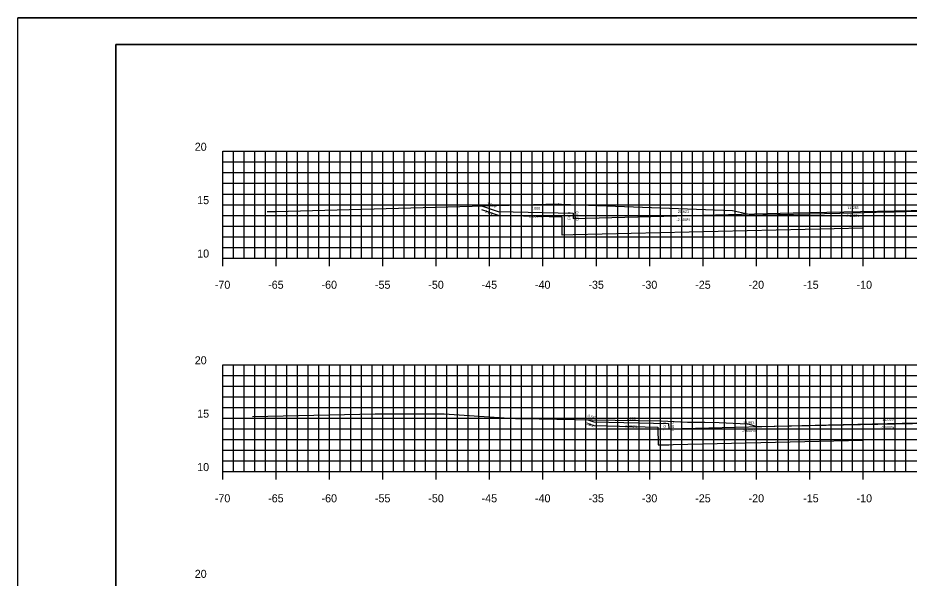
# Model space of a CAD drawing. Extents: x 40011 to 50684, y 49949 to 72236.
# Drawn here: x 40781.9 to 40865.4, y 67925.2 to 67977.7 of the extents above; entities that cross this region are included whole.
import ezdxf

# ---------------------------------------------------------------- set-up
doc = ezdxf.new("R2010")
doc.units = 0
for name, color, linetype in [('1', 7, 'Continuous'), ('10', 7, 'Continuous'), ('41', 7, 'Continuous'), ('51', 7, 'Continuous'), ('52', 7, 'Continuous'), ('53', 7, 'Continuous'), ('54', 7, 'Continuous'), ('55', 7, 'Continuous'), ('57', 7, 'Continuous'), ('58', 7, 'Continuous'), ('59', 7, 'Continuous')]:
    doc.layers.add(name, color=color, linetype=linetype)

msp = doc.modelspace()

# ---------------------------------------------------------------- linework, layer by layer
at = {"layer": '1'}
for p, q in [((40956.621, 67977.696), (40781.926, 67977.696)), ((40791.121, 67975.196), (40791.121, 67870.196)), ((40956.121, 67975.196), (40791.121, 67975.196))]:
    msp.add_line(p, q, dxfattribs=at)
at = {"layer": '41'}
for points in [[(40781.926, 67977.696), (40956.621, 67977.696), (40956.621, 67867.696), (40781.926, 67867.696)], [(40791.121, 67975.196), (40956.121, 67975.196), (40956.121, 67870.196), (40791.121, 67870.196)]]:
    msp.add_lwpolyline(points, close=True, dxfattribs=at)
at = {"layer": '51'}
for p, q in [((40801.121, 67955.196), (40801.121, 67965.196)), ((40801.121, 67965.196), (40801.871, 67965.196)), ((40801.121, 67960.196), (40801.871, 67960.196)), ((40801.121, 67955.196), (40801.871, 67955.196)), ((40801.121, 67935.196), (40801.121, 67945.196)), ((40801.121, 67945.196), (40801.871, 67945.196)), ((40801.121, 67940.196), (40801.871, 67940.196)), ((40801.121, 67935.196), (40801.871, 67935.196))]:
    msp.add_line(p, q, dxfattribs=at)
at = {"layer": '52'}
for p, q in [((40801.121, 67955.196), (40941.121, 67955.196)), ((40801.121, 67954.446), (40801.121, 67955.196)), ((40806.121, 67954.446), (40806.121, 67955.196)), ((40811.121, 67954.446), (40811.121, 67955.196)), ((40816.121, 67954.446), (40816.121, 67955.196)), ((40821.121, 67954.446), (40821.121, 67955.196)), ((40826.121, 67954.446), (40826.121, 67955.196)), ((40831.121, 67954.446), (40831.121, 67955.196)), ((40836.121, 67954.446), (40836.121, 67955.196)), ((40841.121, 67954.446), (40841.121, 67955.196)), ((40846.121, 67954.446), (40846.121, 67955.196)), ((40851.121, 67954.446), (40851.121, 67955.196)), ((40856.121, 67954.446), (40856.121, 67955.196)), ((40861.121, 67954.446), (40861.121, 67955.196)), ((40801.121, 67935.196), (40941.121, 67935.196)), ((40801.121, 67934.446), (40801.121, 67935.196)), ((40806.121, 67934.446), (40806.121, 67935.196)), ((40811.121, 67934.446), (40811.121, 67935.196)), ((40816.121, 67934.446), (40816.121, 67935.196)), ((40821.121, 67934.446), (40821.121, 67935.196)), ((40826.121, 67934.446), (40826.121, 67935.196)), ((40831.121, 67934.446), (40831.121, 67935.196)), ((40836.121, 67934.446), (40836.121, 67935.196)), ((40841.121, 67934.446), (40841.121, 67935.196)), ((40846.121, 67934.446), (40846.121, 67935.196)), ((40851.121, 67934.446), (40851.121, 67935.196)), ((40856.121, 67934.446), (40856.121, 67935.196)), ((40861.121, 67934.446), (40861.121, 67935.196))]:
    msp.add_line(p, q, dxfattribs=at)
at = {"layer": '53'}
for p, q in [((40801.121, 67964.196), (40941.121, 67964.196)), ((40801.121, 67963.196), (40941.121, 67963.196)), ((40801.121, 67962.196), (40941.121, 67962.196)), ((40801.121, 67961.196), (40941.121, 67961.196)), ((40801.121, 67959.196), (40941.121, 67959.196)), ((40801.121, 67958.196), (40941.121, 67958.196)), ((40801.121, 67957.196), (40941.121, 67957.196)), ((40801.121, 67956.196), (40941.121, 67956.196)), ((40801.121, 67944.196), (40941.121, 67944.196)), ((40801.121, 67943.196), (40941.121, 67943.196)), ((40801.121, 67942.196), (40941.121, 67942.196)), ((40801.121, 67941.196), (40941.121, 67941.196)), ((40801.121, 67939.196), (40941.121, 67939.196)), ((40801.121, 67938.196), (40941.121, 67938.196)), ((40801.121, 67937.196), (40941.121, 67937.196)), ((40801.121, 67936.196), (40941.121, 67936.196))]:
    msp.add_line(p, q, dxfattribs=at)
at = {"layer": '54'}
for p, q in [((40802.121, 67955.196), (40802.121, 67965.196)), ((40803.121, 67955.196), (40803.121, 67965.196)), ((40804.121, 67955.196), (40804.121, 67965.196)), ((40805.121, 67955.196), (40805.121, 67965.196)), ((40807.121, 67955.196), (40807.121, 67965.196)), ((40808.121, 67955.196), (40808.121, 67965.196)), ((40809.121, 67955.196), (40809.121, 67965.196)), ((40810.121, 67955.196), (40810.121, 67965.196)), ((40812.121, 67955.196), (40812.121, 67965.196)), ((40813.121, 67955.196), (40813.121, 67965.196)), ((40814.121, 67955.196), (40814.121, 67965.196)), ((40815.121, 67955.196), (40815.121, 67965.196)), ((40817.121, 67955.196), (40817.121, 67965.196)), ((40818.121, 67955.196), (40818.121, 67965.196)), ((40819.121, 67955.196), (40819.121, 67965.196)), ((40820.121, 67955.196), (40820.121, 67965.196)), ((40822.121, 67955.196), (40822.121, 67965.196)), ((40823.121, 67955.196), (40823.121, 67965.196)), ((40824.121, 67955.196), (40824.121, 67965.196)), ((40825.121, 67955.196), (40825.121, 67965.196)), ((40827.121, 67955.196), (40827.121, 67965.196)), ((40828.121, 67955.196), (40828.121, 67965.196)), ((40829.121, 67955.196), (40829.121, 67965.196)), ((40830.121, 67955.196), (40830.121, 67965.196)), ((40832.121, 67955.196), (40832.121, 67965.196)), ((40833.121, 67955.196), (40833.121, 67965.196)), ((40834.121, 67955.196), (40834.121, 67965.196)), ((40835.121, 67955.196), (40835.121, 67965.196)), ((40837.121, 67955.196), (40837.121, 67965.196)), ((40838.121, 67955.196), (40838.121, 67965.196)), ((40839.121, 67955.196), (40839.121, 67965.196)), ((40840.121, 67955.196), (40840.121, 67965.196)), ((40842.121, 67955.196), (40842.121, 67965.196)), ((40843.121, 67955.196), (40843.121, 67965.196)), ((40844.121, 67955.196), (40844.121, 67965.196)), ((40845.121, 67955.196), (40845.121, 67965.196)), ((40847.121, 67955.196), (40847.121, 67965.196)), ((40848.121, 67955.196), (40848.121, 67965.196)), ((40849.121, 67955.196), (40849.121, 67965.196)), ((40850.121, 67955.196), (40850.121, 67965.196)), ((40852.121, 67955.196), (40852.121, 67965.196)), ((40853.121, 67955.196), (40853.121, 67965.196)), ((40854.121, 67955.196), (40854.121, 67965.196)), ((40855.121, 67955.196), (40855.121, 67965.196)), ((40857.121, 67955.196), (40857.121, 67965.196)), ((40858.121, 67955.196), (40858.121, 67965.196)), ((40859.121, 67955.196), (40859.121, 67965.196)), ((40860.121, 67955.196), (40860.121, 67965.196)), ((40862.121, 67955.196), (40862.121, 67965.196)), ((40863.121, 67955.196), (40863.121, 67965.196)), ((40864.121, 67955.196), (40864.121, 67965.196)), ((40865.121, 67955.196), (40865.121, 67965.196)), ((40802.121, 67935.196), (40802.121, 67945.196)), ((40803.121, 67935.196), (40803.121, 67945.196)), ((40804.121, 67935.196), (40804.121, 67945.196)), ((40805.121, 67935.196), (40805.121, 67945.196)), ((40807.121, 67935.196), (40807.121, 67945.196)), ((40808.121, 67935.196), (40808.121, 67945.196)), ((40809.121, 67935.196), (40809.121, 67945.196)), ((40810.121, 67935.196), (40810.121, 67945.196)), ((40812.121, 67935.196), (40812.121, 67945.196)), ((40813.121, 67935.196), (40813.121, 67945.196)), ((40814.121, 67935.196), (40814.121, 67945.196)), ((40815.121, 67935.196), (40815.121, 67945.196)), ((40817.121, 67935.196), (40817.121, 67945.196)), ((40818.121, 67935.196), (40818.121, 67945.196)), ((40819.121, 67935.196), (40819.121, 67945.196)), ((40820.121, 67935.196), (40820.121, 67945.196)), ((40822.121, 67935.196), (40822.121, 67945.196)), ((40823.121, 67935.196), (40823.121, 67945.196)), ((40824.121, 67935.196), (40824.121, 67945.196)), ((40825.121, 67935.196), (40825.121, 67945.196)), ((40827.121, 67935.196), (40827.121, 67945.196)), ((40828.121, 67935.196), (40828.121, 67945.196)), ((40829.121, 67935.196), (40829.121, 67945.196)), ((40830.121, 67935.196), (40830.121, 67945.196)), ((40832.121, 67935.196), (40832.121, 67945.196)), ((40833.121, 67935.196), (40833.121, 67945.196)), ((40834.121, 67935.196), (40834.121, 67945.196)), ((40835.121, 67935.196), (40835.121, 67945.196)), ((40837.121, 67935.196), (40837.121, 67945.196)), ((40838.121, 67935.196), (40838.121, 67945.196)), ((40839.121, 67935.196), (40839.121, 67945.196)), ((40840.121, 67935.196), (40840.121, 67945.196)), ((40842.121, 67935.196), (40842.121, 67945.196)), ((40843.121, 67935.196), (40843.121, 67945.196)), ((40844.121, 67935.196), (40844.121, 67945.196)), ((40845.121, 67935.196), (40845.121, 67945.196)), ((40847.121, 67935.196), (40847.121, 67945.196)), ((40848.121, 67935.196), (40848.121, 67945.196)), ((40849.121, 67935.196), (40849.121, 67945.196)), ((40850.121, 67935.196), (40850.121, 67945.196)), ((40852.121, 67935.196), (40852.121, 67945.196)), ((40853.121, 67935.196), (40853.121, 67945.196)), ((40854.121, 67935.196), (40854.121, 67945.196)), ((40855.121, 67935.196), (40855.121, 67945.196)), ((40857.121, 67935.196), (40857.121, 67945.196)), ((40858.121, 67935.196), (40858.121, 67945.196)), ((40859.121, 67935.196), (40859.121, 67945.196)), ((40860.121, 67935.196), (40860.121, 67945.196)), ((40862.121, 67935.196), (40862.121, 67945.196)), ((40863.121, 67935.196), (40863.121, 67945.196)), ((40864.121, 67935.196), (40864.121, 67945.196)), ((40865.121, 67935.196), (40865.121, 67945.196))]:
    msp.add_line(p, q, dxfattribs=at)
at = {"layer": '55'}
for p, q in [((40801.121, 67965.196), (40941.121, 67965.196)), ((40801.121, 67955.196), (40801.121, 67965.196)), ((40806.121, 67955.196), (40806.121, 67965.196)), ((40811.121, 67955.196), (40811.121, 67965.196)), ((40816.121, 67955.196), (40816.121, 67965.196)), ((40821.121, 67955.196), (40821.121, 67965.196)), ((40826.121, 67955.196), (40826.121, 67965.196)), ((40831.121, 67955.196), (40831.121, 67965.196)), ((40836.121, 67955.196), (40836.121, 67965.196)), ((40841.121, 67955.196), (40841.121, 67965.196)), ((40846.121, 67955.196), (40846.121, 67965.196)), ((40851.121, 67955.196), (40851.121, 67965.196)), ((40856.121, 67955.196), (40856.121, 67965.196)), ((40861.121, 67955.196), (40861.121, 67965.196)), ((40801.121, 67960.196), (40941.121, 67960.196)), ((40801.121, 67955.196), (40941.121, 67955.196)), ((40801.121, 67945.196), (40941.121, 67945.196)), ((40801.121, 67935.196), (40801.121, 67945.196)), ((40806.121, 67935.196), (40806.121, 67945.196)), ((40811.121, 67935.196), (40811.121, 67945.196)), ((40816.121, 67935.196), (40816.121, 67945.196)), ((40821.121, 67935.196), (40821.121, 67945.196)), ((40826.121, 67935.196), (40826.121, 67945.196)), ((40831.121, 67935.196), (40831.121, 67945.196)), ((40836.121, 67935.196), (40836.121, 67945.196)), ((40841.121, 67935.196), (40841.121, 67945.196)), ((40846.121, 67935.196), (40846.121, 67945.196)), ((40851.121, 67935.196), (40851.121, 67945.196)), ((40856.121, 67935.196), (40856.121, 67945.196)), ((40861.121, 67935.196), (40861.121, 67945.196)), ((40801.121, 67940.196), (40941.121, 67940.196)), ((40801.121, 67935.196), (40941.121, 67935.196))]:
    msp.add_line(p, q, dxfattribs=at)
at = {"layer": '57'}
for points in [[(40805.283, 67959.562), (40806.097, 67959.571), (40832.531, 67960.265), (40832.589, 67960.264), (40832.857, 67960.248), (40848.877, 67959.657), (40850.831, 67959.219), (40851.71, 67959.237), (40858.917, 67959.413), (40863.493, 67959.525), (40864, 67959.536), (40871.203, 67959.712)], [(40803.916, 67940.35), (40815.398, 67940.618), (40821.874, 67940.595), (40827.942, 67940.208), (40828.53, 67940.165), (40828.654, 67940.16), (40828.763, 67940.156), (40828.868, 67940.157), (40828.973, 67940.158), (40829.084, 67940.157), (40829.093, 67940.157), (40835.733, 67940.035), (40842.199, 67939.963), (40844.663, 67939.839), (40846.271, 67939.811), (40847.612, 67939.804), (40850.258, 67939.662), (40850.33, 67939.657), (40850.434, 67939.653), (40851.143, 67939.417), (40851.154, 67939.412), (40870.602, 67939.789)]]:
    msp.add_lwpolyline(points, dxfattribs=at)
at = {"layer": '58'}
for points in [[(40825.36, 67959.747), (40826.936, 67959.222), (40832.89, 67959.051), (40832.89, 67959.001), (40832.9, 67957.382), (40832.93, 67957.383), (40833.946, 67957.41), (40833.949, 67957.41), (40861.12, 67958.042)], [(40835.334, 67939.712), (40835.89, 67939.527), (40835.903, 67939.526), (40841.889, 67939.358), (40841.889, 67939.347), (40841.899, 67937.688), (40842.9, 67937.715), (40842.902, 67937.715), (40842.905, 67937.715), (40843.316, 67937.724), (40861.121, 67938.132)]]:
    msp.add_lwpolyline(points, dxfattribs=at)
at = {"layer": '59'}
for points in [[(40825.36, 67960.077), (40826.936, 67959.552), (40833.936, 67959.412), (40833.946, 67958.912), (40854.567, 67959.427), (40865.605, 67959.648), (40868.612, 67959.708), (40868.752, 67960.21), (40871.121, 67959.758), (40871.121, 67959.758), (40872.479, 67960.233), (40872.62, 67959.736), (40876.621, 67959.676), (40887.621, 67959.456), (40898.607, 67959.181), (40898.617, 67959.681), (40905.617, 67959.821), (40908.275, 67960.707)], [(40835.334, 67940.042), (40835.89, 67939.857), (40842.89, 67939.717), (40842.9, 67939.217), (40857.863, 67939.591), (40868.893, 67939.811), (40871.121, 67939.856), (40871.121, 67939.856), (40873.611, 67939.818), (40885.421, 67939.582), (40895.412, 67939.332), (40895.422, 67939.832), (40902.422, 67939.972), (40902.448, 67939.981)]]:
    msp.add_lwpolyline(points, dxfattribs=at)

# ---------------------------------------------------------------- texts
at = {"layer": '10'}
for s, rotation, p in [('1.576', 341.56505, (40825.845, 67960.179)), ('3.0:1', 341.56505, (40825.647, 67959.454)), ('7.000', 358.85424, (40830, 67959.74)), ('0.0:1', 271.14576, (40833.434, 67959.512)), ('0.010', 271.14576, (40834.183, 67959.569)), ('20.621', 1.4321, (40843.747, 67959.407)), ('11.038', 1.14576, (40859.616, 67959.778)), ('2.000%', 358.85424, (40829.835, 67958.993)), ('-2.500%', 1.4321, (40843.618, 67958.653)), ('-2.000%', 1.14576, (40859.446, 67959.025)), ('0.557', 341.56505, (40835.273, 67940.326)), ('7.000', 358.85424, (40838.955, 67940.045)), ('11.029', 1.14576, (40862.909, 67939.942)), ('3.0:1', 341.56505, (40835.111, 67939.589)), ('2.000%', 358.85424, (40838.79, 67939.298)), ('0.0:1', 271.14576, (40842.388, 67939.817)), ('0.010', 271.14576, (40843.137, 67939.874)), ('14.963', 1.4321, (40849.869, 67939.641)), ('-2.000%', 1.14576, (40862.738, 67939.188)), ('-2.500%', 1.4321, (40849.744, 67938.887))]:
    msp.add_text(s, height=0.25, rotation=rotation, dxfattribs=at).set_placement(p)
at = {"layer": '51'}
for s, height, p in [('20', 0.75, (40798.5, 67965.246)), ('15', 0.75, (40798.727, 67960.246)), ('10', 0.75, (40798.727, 67955.246)), ('-', 0.0001, (40801.121, 67955.196)), ('20', 0.75, (40798.5, 67945.246)), ('15', 0.75, (40798.727, 67940.246)), ('10', 0.75, (40798.727, 67935.246)), ('-', 0.0001, (40801.121, 67935.196)), ('20', 0.75, (40798.5, 67925.246))]:
    msp.add_text(s, height=height, dxfattribs=at).set_placement(p)
at = {"layer": '52'}
for s, p in [('-70', (40800.381, 67952.321)), ('-65', (40805.376, 67952.321)), ('-60', (40810.376, 67952.321)), ('-55', (40815.378, 67952.321)), ('-50', (40820.378, 67952.321)), ('-45', (40825.372, 67952.321)), ('-40', (40830.372, 67952.321)), ('-35', (40835.377, 67952.321)), ('-30', (40840.377, 67952.321)), ('-25', (40845.381, 67952.321)), ('-20', (40850.381, 67952.321)), ('-15', (40855.495, 67952.321)), ('-10', (40860.495, 67952.321)), ('-70', (40800.381, 67932.321)), ('-65', (40805.376, 67932.321)), ('-60', (40810.376, 67932.321)), ('-55', (40815.378, 67932.321)), ('-50', (40820.378, 67932.321)), ('-45', (40825.372, 67932.321)), ('-40', (40830.372, 67932.321)), ('-35', (40835.377, 67932.321)), ('-30', (40840.377, 67932.321)), ('-25', (40845.381, 67932.321)), ('-20', (40850.381, 67932.321)), ('-15', (40855.495, 67932.321)), ('-10', (40860.495, 67932.321))]:
    msp.add_text(s, height=0.75, dxfattribs=at).set_placement(p)

doc.saveas('drawing.dxf')
